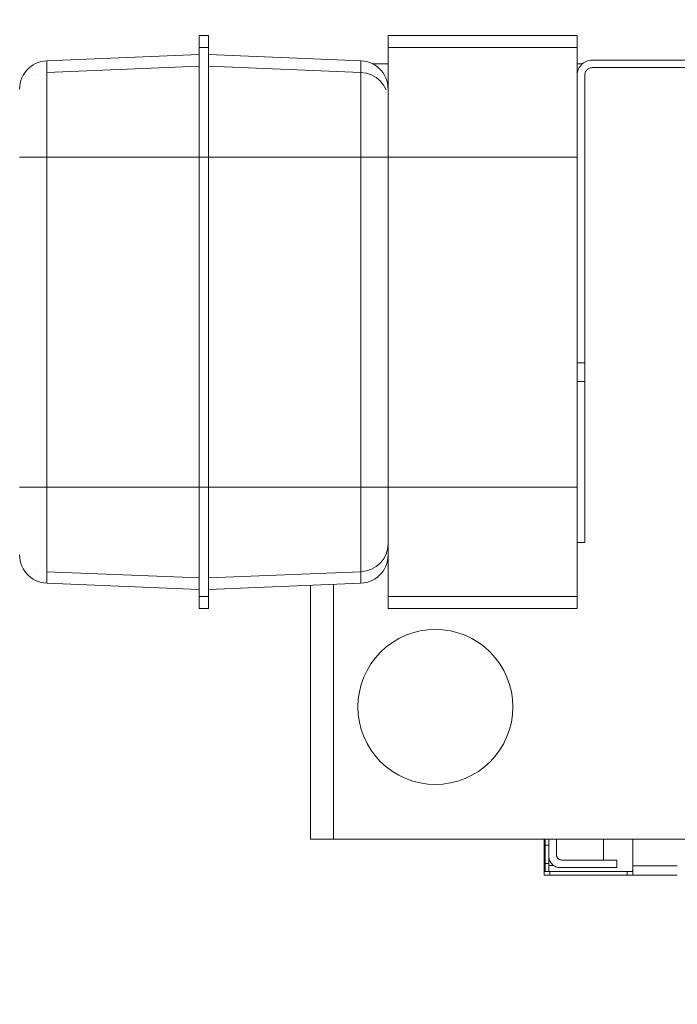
# Model space of a CAD drawing. Header units: millimetres. Extents: x -33711 to 550618, y -222428 to 596511.
# Tile 549 of 656: x 391667 to 392015, y -5148 to -4628. Entities that reach past the tile are written whole.
import ezdxf

# ---------------------------------------------------------------- set-up
doc = ezdxf.new("R2010")
doc.units = ezdxf.units.MM
doc.linetypes.add('XKITLINE00', pattern=[0])
doc.layers.add('IN_KOTY', color=4, linetype='Continuous', lineweight=13)
doc.styles.add('Koty', font='romand.shx', dxfattribs={"width": 0.8})
doc.dimstyles.new('IN_50', dxfattribs={"dimtxt": 125, "dimasz": 125, "dimexe": 75, "dimexo": 300, "dimgap": 40, "dimtad": 1, "dimdec": 0, "dimrnd": 5, "dimzin": 9, "dimdsep": 46, "dimtxsty": 'Koty', "dimblk": 'OBLIQUE', "dimcen": 40, "dimdle": 75, "dimclrd": 256, "dimclre": 256, "dimclrt": 256, "dimadec": 0, "dimazin": 0, "dimtfac": 1, "dimtdec": 0, "dimtmove": 1, "dimatfit": 3, "dimldrblk": 'ARCHTICK', "dimfxl": 350, "dimfxlon": 1, "dimtolj": 1, "dimtzin": 0, "dimlwd": -1, "dimlwe": -1, "dimarcsym": 0})

# ---------------------------------------------------------------- blocks, each defined once
blk = doc.blocks.new('_Oblique')
at = {"color": 0, "linetype": 'ByBlock', "lineweight": -2}
blk.add_line((-0.5, -0.5), (0.5, 0.5), dxfattribs=at)
blk = doc.blocks.new('*D718')
at = {"layer": 'DEFPOINTS', "color": 0, "transparency": 16777216}
for p in [(378914.49, -1219.78), (403006.01, -1219.78), (401004.48, -9205.9)]:
    blk.add_point(p, dxfattribs=at)
at = {"layer": 'IN_KOTY', "transparency": 16777216}
for p, q in [((403006.01, -9280.9), (403006.01, -1144.78)), ((402656.01, -1219.78), (403081.01, -1219.78)), ((402656.01, -9205.9), (403081.01, -9205.9))]:
    blk.add_line(p, q, dxfattribs=at)
at = {"layer": 'IN_KOTY', "transparency": 16777216, "xscale": 125, "yscale": 125, "zscale": 125}
for p, rotation in [((403006.01, -1219.78), 90), ((403006.01, -9205.9), 270)]:
    blk.add_blockref('_Oblique', p, dxfattribs=dict(at, rotation=rotation))
at = {"layer": 'IN_KOTY', "transparency": 16777216, "insert": (402903.51, -5212.84), "char_height": 125, "attachment_point": 5, "rotation": 90, "style": 'Koty'}
blk.add_mtext('\\A1;7985', dxfattribs=at)
blk = doc.blocks.new('_ArchTick')
at = {"color": 0, "linetype": 'ByBlock', "lineweight": 13, "const_width": 0.15}
blk.add_lwpolyline([(-0.5, -0.5), (0.5, 0.5)], dxfattribs=at)

msp = doc.modelspace()

# ---------------------------------------------------------------- linework, layer by layer
at = {"linetype": 'XKITLINE00', "lineweight": 0}
for p, q in [((391766.50515, -4635.89796), (391761.50516, -4635.89796)), ((391761.50516, -4642.23202), (391761.50516, -4635.89796)), ((391761.50516, -4635.89796), (391761.50516, -4645.49025)), ((391766.50515, -4642.23202), (391766.50515, -4635.89796)), ((391861.50519, -4635.89792), (391861.50519, -4642.23201)), ((391861.50519, -4635.89792), (391961.50522, -4635.89792)), ((391861.50519, -4635.89792), (391861.50519, -4663.85726)), ((391961.50521, -4635.89796), (391961.50521, -4642.23202)), ((391761.50516, -4700.16118), (391761.50516, -4642.23202)), ((391766.50515, -4642.23202), (391761.50516, -4642.23202)), ((391766.50515, -4700.16118), (391766.50515, -4642.23202)), ((391861.50519, -4642.23201), (391961.50522, -4642.23201)), ((391861.50519, -4642.23201), (391861.50519, -4700.1612)), ((391961.50522, -4700.1612), (391961.50522, -4642.23201)), ((391680.877, -4649.27729), (391761.50516, -4645.89795)), ((391761.50516, -4652.05046), (391761.50516, -4645.89795)), ((391847.13331, -4649.27729), (391766.50539, -4645.89795)), ((391967.84201, -4649.07273), (391967.03318, -4649.28945)), ((391968.66897, -4648.94172), (391967.84201, -4649.07273)), ((391969.50522, -4648.89797), (391968.66897, -4648.94172)), ((391969.50523, -4648.89792), (392209.50524, -4648.89792)), ((391670.1639, -4654.44692), (391669.22394, -4655.65189)), ((391671.22176, -4653.34388), (391670.1639, -4654.44692)), ((391672.3862, -4652.3542), (391671.22176, -4653.34388)), ((391673.64541, -4651.48815), (391672.3862, -4652.3542)), ((391674.98616, -4650.75477), (391673.64541, -4651.48815)), ((391676.39461, -4650.16159), (391674.98616, -4650.75477)), ((391677.856, -4649.71467), (391676.39461, -4650.16159)), ((391679.35541, -4649.41891), (391677.856, -4649.71467)), ((391680.877, -4649.27729), (391679.35541, -4649.41891)), ((391680.877, -4649.27729), (391680.877, -4655.36853)), ((391680.877, -4655.36853), (391761.50516, -4652.05046)), ((391761.50516, -4652.05046), (391761.50516, -4700.16118)), ((391847.13331, -4655.36853), (391766.50539, -4652.05058)), ((391848.65502, -4649.41891), (391847.13331, -4649.27729)), ((391847.13331, -4649.27729), (391847.13331, -4655.36853)), ((391850.15431, -4649.71467), (391848.65502, -4649.41891)), ((391851.61582, -4650.16159), (391850.15431, -4649.71467)), ((391853.02428, -4650.75477), (391851.61582, -4650.16159)), ((391854.36502, -4651.48815), (391853.02428, -4650.75477)), ((391861.50531, -4650.89792), (391853.10904, -4650.89792)), ((391855.62411, -4652.3542), (391854.36502, -4651.48815)), ((391856.78867, -4653.34388), (391855.62411, -4652.3542)), ((391857.84641, -4654.44692), (391856.78867, -4653.34388)), ((391858.7865, -4655.65189), (391857.84641, -4654.44692)), ((391964.36183, -4650.89792), (391961.50534, -4650.89792)), ((391961.89693, -4654.42522), (391961.68009, -4655.23394)), ((391962.1971, -4653.64345), (391961.89693, -4654.42522)), ((391962.57726, -4652.89744), (391962.1971, -4653.64345)), ((391963.03335, -4652.1953), (391962.57726, -4652.89744)), ((391963.56026, -4651.54453), (391963.03335, -4652.1953)), ((391964.15237, -4650.95254), (391963.56026, -4651.54453)), ((391964.80313, -4650.42563), (391964.15237, -4650.95254)), ((391965.50539, -4649.96954), (391964.80313, -4650.42563)), ((391966.25152, -4649.5895), (391965.50539, -4649.96954)), ((391966.41318, -4654.36034), (391966.17929, -4654.67564)), ((391967.03318, -4649.28945), (391966.25152, -4649.5895)), ((391966.67675, -4654.0695), (391966.41318, -4654.36034)), ((391966.96762, -4653.80588), (391966.67675, -4654.0695)), ((391967.28293, -4653.57204), (391966.96762, -4653.80588)), ((391967.61958, -4653.37024), (391967.28293, -4653.57204)), ((391967.97447, -4653.2024), (391967.61958, -4653.37024)), ((391968.34401, -4653.07016), (391967.97447, -4653.2024)), ((391968.72477, -4652.97478), (391968.34401, -4653.07016)), ((391969.11315, -4652.91718), (391968.72477, -4652.97478)), ((391969.50523, -4652.89792), (391969.11315, -4652.91718)), ((392209.50523, -4652.89792), (391969.50522, -4652.89792)), ((391667.73465, -4658.31645), (391667.20095, -4659.74852)), ((391668.41141, -4656.94614), (391667.73465, -4658.31645)), ((391669.22394, -4655.65189), (391668.41141, -4656.94614)), ((391675.33544, -4656.65909), (391675.33246, -4656.6604)), ((391680.877, -4700.16118), (391680.877, -4655.36853)), ((391847.13331, -4700.16118), (391847.13331, -4655.36853)), ((391849.9687, -4655.75357), (391847.13331, -4655.36853)), ((391852.67785, -4656.6604), (391849.9687, -4655.75357)), ((391855.16241, -4658.05598), (391852.67785, -4656.6604)), ((391857.33155, -4659.88966), (391855.16241, -4658.05598)), ((391859.59903, -4656.94614), (391858.7865, -4655.65189)), ((391860.27566, -4658.31645), (391859.59903, -4656.94614)), ((391860.80936, -4659.74852), (391860.27566, -4658.31645)), ((391961.54908, -4656.06101), (391961.50521, -4656.89715)), ((391961.68009, -4655.23394), (391961.54908, -4656.06101)), ((391965.50515, -4656.89786), (391965.50515, -4808.89793)), ((391965.52448, -4656.50585), (391965.50516, -4656.89792)), ((391965.58205, -4656.11756), (391965.52448, -4656.50585)), ((391965.67742, -4655.73678), (391965.58205, -4656.11756)), ((391965.80963, -4655.36719), (391965.67742, -4655.73678)), ((391965.97747, -4655.01233), (391965.80963, -4655.36719)), ((391966.17929, -4654.67564), (391965.97747, -4655.01233)), ((391666.50513, -4664.26404), (391666.58309, -4662.73781)), ((391666.81579, -4661.22743), (391666.58309, -4662.73781)), ((391667.20095, -4659.74852), (391666.81579, -4661.22743)), ((391667.5891, -4664.58662), (391667.58695, -4664.59163)), ((391859.10657, -4662.09444), (391857.33155, -4659.88966)), ((391860.42276, -4664.59008), (391859.10657, -4662.09444)), ((391861.19464, -4661.22743), (391860.80936, -4659.74852)), ((391861.42734, -4662.73781), (391861.19464, -4661.22743)), ((391861.50518, -4664.26404), (391861.42734, -4662.73781)), ((391861.50518, -4664.26404), (391861.50518, -4670.08337)), ((391861.50518, -4700.16118), (391861.50518, -4670.08337)), ((391680.877, -4700.16118), (391666.50513, -4700.16118)), ((391680.877, -4874.63459), (391680.877, -4700.16118)), ((391680.877, -4700.16118), (391761.50516, -4700.16118)), ((391761.50516, -4874.63459), (391761.50516, -4700.16118)), ((391766.50515, -4700.16118), (391761.50516, -4700.16118)), ((391847.13331, -4700.16118), (391766.50515, -4700.16118)), ((391766.50539, -4874.63459), (391766.50515, -4700.16118)), ((391847.13331, -4874.63459), (391847.13331, -4700.16118)), ((391861.50518, -4700.16118), (391847.13331, -4700.16118)), ((391861.50519, -4874.63464), (391861.50519, -4700.1612)), ((391961.50522, -4700.1612), (391861.50519, -4700.1612)), ((391961.50521, -4700.16118), (391961.50521, -4874.63459)), ((391965.50515, -4808.89793), (391961.50521, -4808.89793)), ((391965.50515, -4808.89793), (391965.50515, -4818.89792)), ((391965.50515, -4818.89792), (391961.50521, -4818.89792)), ((391965.50516, -4903.89792), (391965.50516, -4818.89792)), ((391680.877, -4874.63459), (391666.50513, -4874.63459)), ((391680.877, -4874.63459), (391680.877, -4919.42736)), ((391680.877, -4874.63459), (391761.50516, -4874.63459)), ((391761.50516, -4874.63459), (391766.50539, -4874.63459)), ((391761.50516, -4874.63459), (391761.50516, -4932.56386)), ((391761.50516, -4874.63459), (391761.50516, -4922.74531)), ((391766.50539, -4874.63459), (391766.50515, -4932.56386)), ((391847.13331, -4874.63459), (391766.50539, -4874.63459)), ((391847.13331, -4874.63459), (391861.50518, -4874.63459)), ((391847.13331, -4874.63459), (391847.13331, -4919.42736)), ((391861.50518, -4874.63459), (391861.50518, -4904.71252)), ((391861.50519, -4874.63464), (391861.50519, -4932.56384)), ((391861.50519, -4874.63464), (391961.50522, -4874.63464)), ((391961.50522, -4874.63464), (391961.50522, -4932.56384)), ((391965.50515, -4903.89796), (391961.50533, -4903.89796)), ((391860.42276, -4910.2058), (391861.23207, -4907.51012)), ((391861.23207, -4907.51012), (391861.50518, -4904.71252)), ((391861.50518, -4910.53172), (391861.50518, -4904.71252)), ((391666.50513, -4910.53172), (391666.58309, -4912.05808)), ((391666.58309, -4912.05808), (391666.81579, -4913.56846)), ((391666.81579, -4913.56846), (391667.20095, -4915.04737)), ((391667.58719, -4910.20485), (391667.58779, -4910.20604)), ((391857.33155, -4914.90622), (391859.10657, -4912.70145)), ((391859.10657, -4912.70145), (391860.42276, -4910.2058)), ((391860.80936, -4915.04737), (391861.19464, -4913.56846)), ((391861.19464, -4913.56846), (391861.42734, -4912.05808)), ((391861.42734, -4912.05808), (391861.50518, -4910.53172)), ((391861.50519, -4910.94118), (391861.50519, -4938.89792)), ((391667.20095, -4915.04737), (391667.73465, -4916.47931)), ((391667.73465, -4916.47931), (391668.41141, -4917.84962)), ((391668.41141, -4917.84962), (391669.22394, -4919.144)), ((391669.22394, -4919.144), (391670.1639, -4920.34896)), ((391675.33246, -4918.13549), (391675.33413, -4918.13608)), ((391680.87498, -4919.42724), (391680.877, -4919.42736)), ((391680.877, -4925.51859), (391680.877, -4919.42736)), ((391680.877, -4919.42736), (391761.50516, -4922.74531)), ((391847.13331, -4919.42736), (391766.50539, -4922.74531)), ((391847.13331, -4919.42736), (391849.9687, -4919.04231)), ((391847.13331, -4925.51859), (391847.13331, -4919.42736)), ((391849.9687, -4919.04231), (391852.67785, -4918.13549)), ((391852.67785, -4918.13549), (391855.16241, -4916.73978)), ((391855.16241, -4916.73978), (391857.33155, -4914.90622)), ((391857.84641, -4920.34896), (391858.7865, -4919.144)), ((391858.7865, -4919.144), (391859.59903, -4917.84962)), ((391859.59903, -4917.84962), (391860.27566, -4916.47931)), ((391860.27566, -4916.47931), (391860.80936, -4915.04737)), ((391670.1639, -4920.34896), (391671.22176, -4921.45189)), ((391671.22176, -4921.45189), (391672.3862, -4922.44156)), ((391672.3862, -4922.44156), (391673.64541, -4923.30762)), ((391673.64541, -4923.30762), (391674.98616, -4924.04111)), ((391674.98616, -4924.04111), (391676.39461, -4924.6343)), ((391676.39461, -4924.6343), (391677.856, -4925.0811)), ((391677.856, -4925.0811), (391679.35541, -4925.37685)), ((391761.50516, -4928.89794), (391761.50516, -4922.74531)), ((391848.65502, -4925.37685), (391850.15431, -4925.0811)), ((391850.15431, -4925.0811), (391851.61582, -4924.6343)), ((391851.61582, -4924.6343), (391853.02428, -4924.04111)), ((391853.02428, -4924.04111), (391854.36502, -4923.30762)), ((391854.36502, -4923.30762), (391855.62411, -4922.44156)), ((391855.62411, -4922.44156), (391856.78867, -4921.45189)), ((391856.78867, -4921.45189), (391857.84641, -4920.34896)), ((391679.35541, -4925.37685), (391680.877, -4925.51859)), ((391680.877, -4925.51859), (391761.50516, -4928.89794)), ((391761.50516, -4938.89793), (391761.50516, -4928.98234)), ((391847.13331, -4925.51859), (391766.50539, -4928.89794)), ((391820.50518, -5060.89791), (391820.50518, -4926.6345)), ((391832.50515, -5060.89791), (391832.50515, -4926.13154)), ((391847.13331, -4925.51859), (391848.65502, -4925.37685)), ((391761.50516, -4938.89793), (391761.50516, -4932.56386)), ((391761.50516, -4932.56386), (391766.50515, -4932.56386)), ((391766.50515, -4938.89793), (391766.50515, -4932.56386)), ((391861.50519, -4932.56384), (391861.50519, -4938.89792)), ((391861.50519, -4932.56384), (391961.50522, -4932.56384)), ((391961.50522, -4932.56384), (391961.50522, -4938.89792)), ((391761.50516, -4938.89793), (391766.50515, -4938.89793)), ((391861.50519, -4938.89792), (391961.50522, -4938.89792)), ((391878.50646, -4950.68572), (391874.60355, -4951.66337)), ((391882.4865, -4950.09535), (391878.50646, -4950.68572)), ((391886.50517, -4949.89791), (391882.4865, -4950.09535)), ((391890.52383, -4950.09535), (391886.50517, -4949.89791)), ((391894.50387, -4950.68572), (391890.52383, -4950.09535)), ((391898.4069, -4951.66337), (391894.50387, -4950.68572)), ((391867.17789, -4954.73915), (391863.72678, -4956.80767)), ((391870.8152, -4953.01886), (391867.17789, -4954.73915)), ((391874.60355, -4951.66337), (391870.8152, -4953.01886)), ((391902.19526, -4953.01886), (391898.4069, -4951.66337)), ((391905.83245, -4954.73915), (391902.19526, -4953.01886)), ((391909.28356, -4956.80767), (391905.83245, -4954.73915)), ((391860.49501, -4959.20449), (391857.51383, -4961.90653)), ((391863.72678, -4956.80767), (391860.49501, -4959.20449)), ((391912.51532, -4959.20449), (391909.28356, -4956.80767)), ((391915.49651, -4961.90653), (391912.51532, -4959.20449)), ((391854.81171, -4964.88779), (391852.41489, -4968.11954)), ((391857.51383, -4961.90653), (391854.81171, -4964.88779)), ((391918.19863, -4964.88779), (391915.49651, -4961.90653)), ((391920.59545, -4968.11954), (391918.19863, -4964.88779)), ((391850.34637, -4971.57065), (391848.62618, -4975.20789)), ((391852.41489, -4968.11954), (391850.34637, -4971.57065)), ((391922.66397, -4971.57065), (391920.59545, -4968.11954)), ((391924.38428, -4975.20789), (391922.66397, -4971.57065)), ((391848.62618, -4975.20789), (391847.27065, -4978.99624)), ((391925.73969, -4978.99624), (391924.38428, -4975.20789)), ((391847.27065, -4978.99624), (391846.29301, -4982.89922)), ((391926.71732, -4982.89922), (391925.73969, -4978.99624)), ((391845.70257, -4986.87921), (391845.50516, -4990.89792)), ((391846.29301, -4982.89922), (391845.70257, -4986.87921)), ((391927.30777, -4986.87921), (391926.71732, -4982.89922)), ((391927.50518, -4990.89792), (391927.30777, -4986.87921)), ((391845.50516, -4990.89792), (391845.70257, -4994.91661)), ((391927.30777, -4994.91661), (391927.50518, -4990.89792)), ((391845.70257, -4994.91661), (391846.29301, -4998.89663)), ((391926.71732, -4998.89663), (391927.30777, -4994.91661)), ((391846.29301, -4998.89663), (391847.27065, -5002.7996)), ((391847.27065, -5002.7996), (391848.62618, -5006.58795)), ((391924.38428, -5006.58795), (391925.73969, -5002.7996)), ((391925.73969, -5002.7996), (391926.71732, -4998.89663)), ((391848.62618, -5006.58795), (391850.34637, -5010.22517)), ((391922.66397, -5010.22517), (391924.38428, -5006.58795)), ((391850.34637, -5010.22517), (391852.41489, -5013.67631)), ((391852.41489, -5013.67631), (391854.81171, -5016.90805)), ((391918.19863, -5016.90805), (391920.59545, -5013.67631)), ((391920.59545, -5013.67631), (391922.66397, -5010.22517)), ((391854.81171, -5016.90805), (391857.51383, -5019.88929)), ((391915.49651, -5019.88929), (391918.19863, -5016.90805)), ((391857.51383, -5019.88929), (391860.49501, -5022.59135)), ((391860.49501, -5022.59135), (391863.72678, -5024.98817)), ((391909.28356, -5024.98817), (391912.51532, -5022.59135)), ((391912.51532, -5022.59135), (391915.49651, -5019.88929)), ((391863.72678, -5024.98817), (391867.17789, -5027.05669)), ((391867.17789, -5027.05669), (391870.8152, -5028.77697)), ((391870.8152, -5028.77697), (391874.60355, -5030.13247)), ((391898.4069, -5030.13247), (391902.19526, -5028.77697)), ((391902.19526, -5028.77697), (391905.83245, -5027.05669)), ((391905.83245, -5027.05669), (391909.28356, -5024.98817)), ((391874.60355, -5030.13247), (391878.50646, -5031.11011)), ((391878.50646, -5031.11011), (391882.4865, -5031.70049)), ((391886.50517, -5031.89793), (391882.4865, -5031.70049)), ((391886.50517, -5031.89793), (391890.52383, -5031.70049)), ((391890.52383, -5031.70049), (391894.50387, -5031.11011)), ((391894.50387, -5031.11011), (391898.4069, -5030.13247)), ((391832.50515, -5060.89791), (391820.50518, -5060.89791)), ((392406.50515, -5060.89791), (391832.50515, -5060.89791)), ((391944.00517, -5061.09729), (391944.00517, -5077.89793)), ((391944.00517, -5079.89791), (391944.00517, -5061.15675)), ((391944.50514, -5060.89791), (391944.50514, -5064.00782)), ((391944.50514, -5064.00782), (391944.50514, -5073.71077)), ((391944.50514, -5064.00782), (391946.50523, -5064.00782)), ((391944.50514, -5074.10609), (391944.50514, -5064.11403)), ((391946.50523, -5069.89792), (391946.50523, -5060.89791)), ((391950.50518, -5068.89793), (391950.50518, -5060.89791)), ((391975.50515, -5071.89792), (391975.50515, -5060.94685)), ((391991.00522, -5060.89791), (391991.00522, -5074.89791)), ((391946.50523, -5069.8817), (391946.50523, -5073.71077)), ((391946.50523, -5069.89792), (391946.53408, -5070.48604)), ((391946.53408, -5070.48604), (391946.62051, -5071.06846)), ((391950.50518, -5068.89793), (391950.5196, -5069.19196)), ((391950.50518, -5068.89793), (391950.5227, -5069.22179)), ((391950.5196, -5069.19196), (391950.56288, -5069.48319)), ((391950.5227, -5069.22179), (391950.57515, -5069.54187)), ((391950.56288, -5069.48319), (391950.6344, -5069.76878)), ((391950.57515, -5069.54187), (391950.6617, -5069.85441)), ((391950.6344, -5069.76878), (391950.73358, -5070.04597)), ((391950.6617, -5069.85441), (391950.78163, -5070.1558)), ((391950.73358, -5070.04597), (391950.85947, -5070.31211)), ((391950.78163, -5070.1558), (391950.93338, -5070.44247)), ((391950.85947, -5070.31211), (391951.01075, -5070.56462)), ((391950.93338, -5070.44247), (391951.11505, -5070.71107)), ((391951.01075, -5070.56462), (391951.1861, -5070.80111)), ((391951.1861, -5070.80111), (391951.38387, -5071.01923)), ((391951.24833, -5070.87445), (391951.40044, -5071.03574)), ((391946.50523, -5073.71077), (391944.50514, -5073.71077)), ((391944.50514, -5073.71077), (391944.50514, -5077.89781)), ((391949.18051, -5074.84496), (391946.50521, -5074.84496)), ((391946.50523, -5073.71077), (391946.50523, -5077.89781)), ((391946.62051, -5071.06846), (391946.76356, -5071.63962)), ((391946.76356, -5071.63962), (391946.96192, -5072.19401)), ((391946.96192, -5072.19401), (391947.21369, -5072.72631)), ((391947.21369, -5072.72631), (391947.51636, -5073.23134)), ((391947.51636, -5073.23134), (391947.86708, -5073.70427)), ((391947.86708, -5073.70427), (391948.26249, -5074.14055)), ((391948.26249, -5074.14055), (391948.6988, -5074.53599)), ((391948.6988, -5074.53599), (391949.17182, -5074.88674)), ((391949.17182, -5074.88674), (391949.67679, -5075.18944)), ((391949.67679, -5075.18944), (391950.20906, -5075.44121)), ((391950.20906, -5075.44121), (391950.76351, -5075.63957)), ((391950.76351, -5075.63957), (391951.33464, -5075.78262)), ((391951.33464, -5075.78262), (391951.91709, -5075.86902)), ((391951.38387, -5071.01923), (391951.60202, -5071.21694)), ((391951.40044, -5071.03574), (391951.56411, -5071.18532)), ((391951.56411, -5071.18532), (391951.73828, -5071.32244)), ((391951.60202, -5071.21694), (391951.83842, -5071.39232)), ((391951.83842, -5071.39232), (391952.09102, -5071.54369)), ((391952.50515, -5075.89793), (391951.91709, -5075.86902)), ((391951.95739, -5071.46778), (391952.01234, -5071.50015)), ((391952.01234, -5071.50015), (391952.06813, -5071.53132)), ((391952.06813, -5071.53132), (391952.12452, -5071.5613)), ((391952.09102, -5071.54369), (391952.3571, -5071.66955)), ((391952.3571, -5071.66955), (391952.63438, -5071.76873)), ((391982.50524, -5075.89793), (391952.50515, -5075.89793)), ((391952.63438, -5071.76873), (391952.91988, -5071.84028)), ((391952.69827, -5071.78735), (391952.71353, -5071.79159)), ((391952.71353, -5071.79159), (391952.72879, -5071.7957)), ((391952.72879, -5071.7957), (391952.74405, -5071.79978)), ((391952.91988, -5071.84028), (391953.21111, -5071.88347)), ((391953.21111, -5071.88347), (391953.5052, -5071.89792)), ((391982.50524, -5071.89792), (391953.5052, -5071.89792)), ((391982.50524, -5075.89793), (391982.50524, -5071.89792)), ((391991.00522, -5079.66762), (391991.00522, -5074.89791)), ((391991.00522, -5074.89791), (392014.51508, -5074.89791)), ((391991.00522, -5074.89791), (391991.00522, -5077.49599)), ((391944.00517, -5079.89791), (391944.00517, -5077.89793)), ((391944.00517, -5077.89793), (391947.00519, -5077.89793)), ((391944.00517, -5079.89791), (391947.00519, -5079.89791)), ((391947.00519, -5079.89791), (391947.00519, -5077.89793)), ((391947.00519, -5077.89793), (391988.0052, -5077.89793)), ((391988.0052, -5079.89791), (391947.00519, -5079.89791)), ((391988.0052, -5079.89791), (391988.0052, -5077.89793)), ((391990.60349, -5077.89793), (391988.0052, -5077.89793)), ((391988.0052, -5079.89791), (391990.60325, -5079.89761)), ((391990.60325, -5079.89761), (391991.00522, -5079.66762)), ((391990.60325, -5079.89761), (392014.51508, -5079.89791)), ((391991.00522, -5077.49599), (391990.60349, -5077.89793))]:
    msp.add_line(p, q, dxfattribs=at)

# ---------------------------------------------------------------- dimensions: what is measured, and where the dimension line sits
at = {"layer": 'IN_KOTY'}
dim = msp.add_linear_dim(base=(403006.00895, -1219.78411), p1=(401004.48431, -9205.8983), p2=(378914.48522, -1219.78411), angle=90, dimstyle='IN_50', dxfattribs=at)
dim.commit()
dim.dimension.update_dxf_attribs({"geometry": '*D718', "text_midpoint": (402903.50895, -5212.8412)})

doc.saveas('drawing.dxf')
